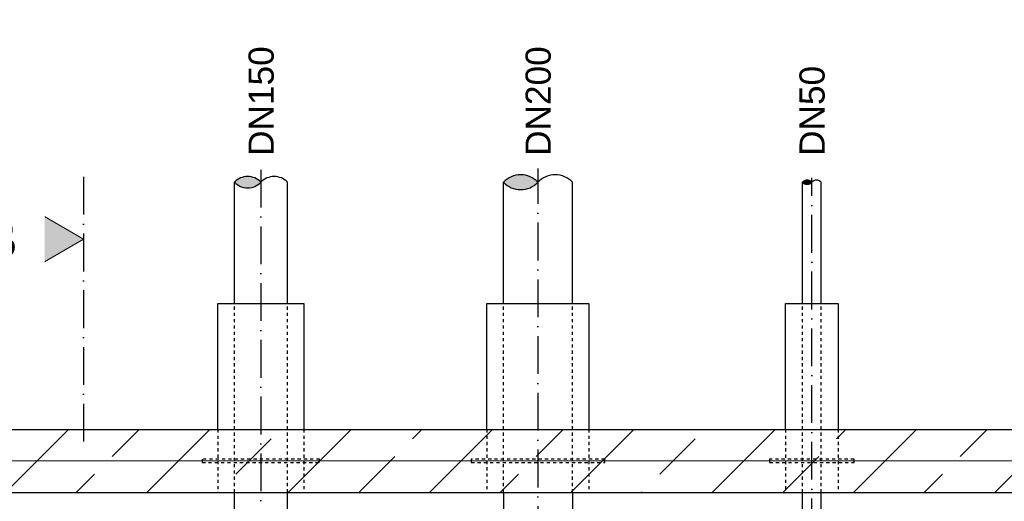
# Model space of a CAD drawing. Header units: millimetres. Extents: x 2605 to 1198744, y 17680 to 73723.
# Tile 627 of 656: x 95887 to 99015, y 45067 to 46595. Entities that reach past the tile are written whole.
import ezdxf

# ---------------------------------------------------------------- set-up
doc = ezdxf.new("R2010")
doc.units = ezdxf.units.MM
doc.linetypes.add('ACAD_ISO10W100', pattern=[18, 12, -3, 0, -3])
doc.linetypes.add('JIS_02_1.0', pattern=[2, 1, -1])
doc.layers.add('Beschriftung', color=7, linetype='Continuous', lineweight=9)
doc.layers.add('Verz. Bandstahl 30x3_5mm im Beton', color=5, linetype='GRENZE1', lineweight=18)
doc.styles.add('LBB3.5M1000', font='isocp.shx', dxfattribs={"height": 3.5})
doc.linetypes.add('GRENZE1', pattern='A,6.35,-2.54,[133,ltypeshp.shx,S=2.54,R=0,X=-2.54,Y=0],-2.54,25.4', length=36.83)

msp = doc.modelspace()

# ---------------------------------------------------------------- hatches: boundary and pattern name
h = msp.add_hatch()
h.set_pattern_fill('ANSI33', color=256, scale=50, style=0)
h.set_pattern_definition([(45, (179697.13, 46331.4), (-224.5064, 224.5064), []), (45, (179921.64, 46331.4), (-224.5064, 224.5064), [158.75, -79.375])])
h.paths.add_polyline_path([(96653.60274, 45294.77086), (94303.60274, 45294.77086), (94303.60274, 41094.77086), (98403.60274, 41094.77086), (98403.60274, 41294.77086), (94503.60274, 41294.77086), (94503.60274, 45094.77086), (96653.60274, 45094.77086)])
h.paths.add_polyline_path([(97533.60274, 45294.77086), (96653.60274, 45294.77086), (96653.60274, 45094.77086), (97533.60274, 45094.77086)], flags=17)
h.paths.add_polyline_path([(98403.60274, 45294.77086), (97533.60274, 45294.77086), (97533.60274, 45094.77086), (98403.60274, 45094.77086)])
h.paths.add_polyline_path([(100153.60274, 45294.77086), (98403.60274, 45294.77086), (98403.60274, 45094.77086), (100153.60274, 45094.77086)], flags=17)
h.paths.add_polyline_path([(102503.60274, 45294.77086), (100153.60274, 45294.77086), (100153.60274, 45094.77086), (102303.60274, 45094.77086), (102303.60274, 41294.77086), (98403.60274, 41294.77086), (98403.60274, 41094.77086), (102503.60274, 41094.77086)])

# ---------------------------------------------------------------- linework, layer by layer
at = {"linetype": 'ACAD_ISO10W100', "ltscale": 10}
for p, q in [((96653.60274, 46119.2815), (96653.60274, 42288.77086)), ((97533.60274, 46131.29546), (97533.60274, 40763.94719)), ((98403.60274, 40992.99826), (98403.60274, 46093.74061))]:
    msp.add_line(p, q, dxfattribs=at)
for p, q in [((96517.10274, 45294.77086), (96517.10274, 45694.77086)), ((96517.10274, 45694.77086), (96790.10274, 45694.77086)), ((96790.10274, 45694.77086), (96790.10274, 45294.77086)), ((97371.65274, 45294.77086), (97371.65274, 45694.77086)), ((97371.65274, 45694.77086), (97695.55274, 45694.77086)), ((97695.55274, 45694.77086), (97695.55274, 45294.77086)), ((98319.45274, 45294.77086), (98319.45274, 45694.77086)), ((98319.45274, 45694.77086), (98487.75274, 45694.77086)), ((98487.75274, 45694.77086), (98487.75274, 45294.77086)), ((94303.60274, 45294.77086), (102503.60274, 45294.77086)), ((94503.60274, 45094.77086), (102303.60274, 45094.77086)), ((97424.05274, 45094.77086), (97424.05274, 44617.77086)), ((97643.15274, 45094.77086), (97643.15274, 44617.77086))]:
    msp.add_line(p, q)
at = {"linetype": 'JIS_02_1.0', "ltscale": 10}
for p, q in [((96517.10274, 45294.77086), (96517.10274, 45094.77086)), ((96790.10274, 45294.77086), (96790.10274, 45094.77086)), ((97371.65274, 45294.77086), (97371.65274, 45094.77086)), ((97695.55274, 45294.77086), (97695.55274, 45094.77086)), ((98319.45274, 45294.77086), (98319.45274, 45094.77086)), ((98487.75274, 45294.77086), (98487.75274, 45094.77086))]:
    msp.add_line(p, q, dxfattribs=at)
at = {"linetype": 'Continuous', "ltscale": 10}
for p, q in [((96569.45234, 44743.76986), (96569.45234, 45094.77086)), ((96737.75234, 44743.76986), (96737.75234, 45094.77086)), ((98373.45274, 44525.77086), (98373.45274, 45094.77086)), ((98433.75274, 44525.77086), (98433.75274, 45094.77086))]:
    msp.add_line(p, q, dxfattribs=at)
at = {"linetype": 'JIS_02_1.0', "ltscale": 10}
for points in [[(96467.10274, 45189.77086), (96840.10274, 45189.77086), (96840.10274, 45199.77086), (96467.10274, 45199.77086)], [(97321.65274, 45189.77086), (97745.55274, 45189.77086), (97745.55274, 45199.77086), (97321.65274, 45199.77086)], [(98269.45274, 45189.77086), (98537.75274, 45189.77086), (98537.75274, 45199.77086), (98269.45274, 45199.77086)]]:
    msp.add_lwpolyline(points, close=True, dxfattribs=at)
at = {"layer": 'Verz. Bandstahl 30x3_5mm im Beton', "ltscale": 15}
msp.add_line((102403.60274, 45194.77086), (94403.60274, 45194.77086), dxfattribs=at)

# ---------------------------------------------------------------- next in the draw order: texts
at = {"layer": 'Beschriftung', "insert": (93652.51658, 46236.51774), "char_height": 150, "width": 1682.9463594, "attachment_point": 1, "style": 'LBB3.5M1000', "bg_fill": 2}
msp.add_mtext('\\pi74.897;{\\fArial|b1|i0|c0|p34;GROUND PLAN\\L\\P\\pi221.06;\\fArial|b1|i1|c0|p34;\\lGRUNDRISS}', dxfattribs=at)

# ---------------------------------------------------------------- next in the draw order: hatches: boundary and pattern name
h = msp.add_hatch(color=256)
h.dxf.hatch_style = 1
h.paths.add_polyline_path([(97533.60274, 46079.48017, 0.4305700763), (97424.05274, 46079.48017, 0.4305700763)])
h = msp.add_hatch(color=256)
h.dxf.hatch_style = 1
h.paths.add_polyline_path([(96653.60274, 46079.48017, 0.4305700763), (96569.45314, 46079.48017, 0.4305700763)])
h = msp.add_hatch(color=256)
h.dxf.hatch_style = 1
h.paths.add_polyline_path([(98403.60274, 46079.48017, 0.4305700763), (98373.45274, 46079.48017, 0.4305700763)])

# ---------------------------------------------------------------- next in the draw order: linework, layer by layer
at = {"linetype": 'Continuous', "ltscale": 10}
for p, q in [((96569.45234, 45694.77086), (96569.45314, 46079.48017)), ((96737.75234, 45694.77086), (96737.75234, 46079.48017))]:
    msp.add_line(p, q, dxfattribs=at)
for p, q in [((97424.05274, 45694.77086), (97424.05274, 46079.48017)), ((97643.15274, 45694.77086), (97643.15274, 46079.48017)), ((98373.45274, 45694.77086), (98373.45274, 46079.48017)), ((98433.75274, 45694.77086), (98433.75274, 46079.48017))]:
    msp.add_line(p, q)
at = {"linetype": 'JIS_02_1.0', "ltscale": 10}
for p, q in [((96569.45234, 45094.77086), (96569.45234, 45694.77086)), ((96737.75234, 45094.77086), (96737.75234, 45694.77086)), ((97424.05274, 45094.77086), (97424.05274, 45694.77086)), ((97643.15274, 45094.77086), (97643.15274, 45694.77086)), ((98373.45274, 45094.77086), (98373.45274, 45694.77086)), ((98433.75274, 45094.77086), (98433.75274, 45694.77086))]:
    msp.add_line(p, q, dxfattribs=at)
at = {"linetype": 'Continuous', "ltscale": 10}
for centre, radius, start, end in [((97478.82774, 46027.66487), 75.39977, 43.40946977, 136.59053023), ((97588.37774, 46027.66487), 75.39977, 43.40946977, 136.59053023), ((96611.52794, 46039.67883), 57.91749, 43.40946977, 136.59053023), ((96611.52794, 46119.2815), 57.91749, 223.40946977, 316.59053023), ((96695.67754, 46039.67883), 57.91749, 43.40946977, 136.59053023), ((97478.82774, 46131.29546), 75.39977, 223.40946977, 316.59053023), ((98388.52774, 46065.21973), 20.75128, 43.40946977, 136.59053023), ((98388.52774, 46093.74061), 20.75128, 223.40946977, 316.59053023), ((98418.67774, 46065.21973), 20.75128, 43.40946977, 136.59053023)]:
    msp.add_arc(centre, radius, start, end, dxfattribs=at)

# ---------------------------------------------------------------- next in the draw order: texts
at = {"layer": 'Beschriftung', "char_height": 80, "width": 144.484593, "attachment_point": 1, "rotation": 90, "style": 'LBB3.5M1000', "bg_fill": 2}
for s, insert in [('{\\fArial|b0|i0|c0|p34;DN150}', (96614.24875, 46163.05593)), ('{\\fArial|b0|i0|c0|p34;DN200}', (97494.24875, 46163.05593)), ('{\\fArial|b0|i0|c0|p34;DN50}', (98364.24875, 46163.05593))]:
    msp.add_mtext(s, dxfattribs=dict(at, insert=insert))

# ---------------------------------------------------------------- next in the draw order: texts
at = {"layer": 'Beschriftung', "insert": (64492.72778, 46236.51791), "char_height": 150, "width": 1682.9463594, "attachment_point": 1, "style": 'LBB3.5M1000', "bg_fill": 2}
msp.add_mtext('\\pi74.897;{\\fArial|b1|i0|c0|p34;GROUND PLAN\\L\\P\\pi221.06;\\fArial|b1|i1|c0|p34;\\lGRUNDRISS}', dxfattribs=at)

# ---------------------------------------------------------------- next in the draw order: hatches: boundary and pattern name
at = {"layer": 'Beschriftung'}
h = msp.add_hatch(color=256, dxfattribs=at)
h.dxf.hatch_style = 1
h.paths.add_polyline_path([(96089.88402, 45898.75318), (95920.18885, 45996.72673), (95920.18885, 45800.77962)])

# ---------------------------------------------------------------- next in the draw order: linework, layer by layer
at = {"linetype": 'ACAD_ISO10W100', "ltscale": 10}
msp.add_line((96089.88402, 46096.59683), (96089.88402, 45244.77086), dxfattribs=at)
at = {"layer": 'Beschriftung'}
msp.add_lwpolyline([(96089.88402, 45898.75318), (95920.18885, 45996.72673), (95920.18885, 45800.77962)], close=True, dxfattribs=at)

# ---------------------------------------------------------------- next in the draw order: texts
at = {"layer": 'Beschriftung', "insert": (95710.96546, 45959.00573), "char_height": 120, "width": 195.9471091, "attachment_point": 1, "style": 'LBB3.5M1000', "bg_fill": 2}
msp.add_mtext('\\pi47.714;{\\fArial|b1|i0|c0|p34;B}', dxfattribs=at)

# ---------------------------------------------------------------- next in the draw order: texts
at = {"layer": 'Beschriftung', "insert": (6985.51128, 49177.65283), "char_height": 500, "width": 7399.7669481, "attachment_point": 1, "style": 'LBB3.5M1000'}
msp.add_mtext('\\pi2004.5;{\\fArial|b0|i0|c0|p34;TOP VIEW\\P\\pi1431.8;\\fArial|b0|i1|c0|p34;DRAUFSICHT\\P\\pi64.583;\\fArial|b0|i0|c0|p34;\\H0.6x;(SECTION THROUGH PUMP HOUSE)\\P\\pi330.31;\\fArial|b0|i1|c0|p34;(SCHNITT DURCH PUMPENHAUS)}', dxfattribs=at)

doc.saveas('drawing.dxf')
